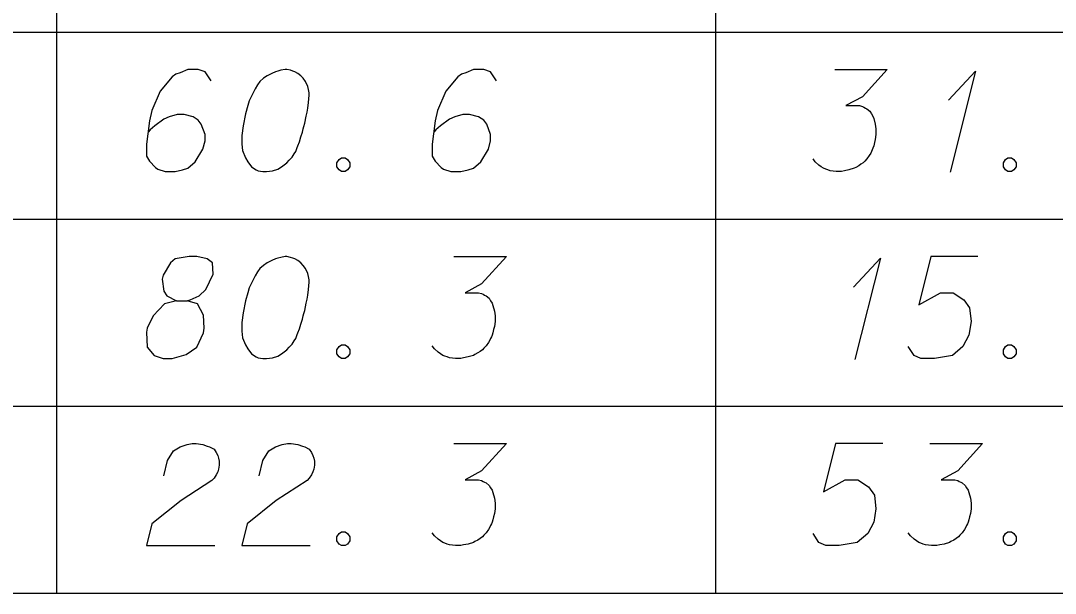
# Model space of a CAD drawing. Extents: x 2074207 to 2076812, y 516372 to 523312.
# Drawn here: x 2076524.39 to 2076573.08, y 517572.23 to 517599.17 of the extents above; entities that cross this region are included whole.
import ezdxf

# ---------------------------------------------------------------- set-up
doc = ezdxf.new("R2010")
doc.units = 0
doc.layers.add('Prop DirtTable_ Soil Test Results - Outline (Minor)', color=7, linetype='Continuous')
doc.layers.add('Prop DirtTable_ Soil Test Results - Tx (Sample Data)', color=7, linetype='Continuous')

msp = doc.modelspace()

# ---------------------------------------------------------------- linework, layer by layer
at = {"layer": 'Prop DirtTable_ Soil Test Results - Outline (Minor)'}
for p, q in [((2076526.074, 517607.43), (2076526.074, 517598.63)), ((2076557.094, 517607.43), (2076557.094, 517598.63)), ((2076260.609, 517598.63), (2076811.903, 517598.63)), ((2076260.609, 517598.63), (2076811.903, 517598.63)), ((2076526.074, 517598.63), (2076526.074, 517589.83)), ((2076557.094, 517598.63), (2076557.094, 517589.83)), ((2076260.609, 517589.83), (2076811.903, 517589.83)), ((2076260.609, 517589.83), (2076811.903, 517589.83)), ((2076526.074, 517589.83), (2076526.074, 517581.03)), ((2076557.094, 517589.83), (2076557.094, 517581.03)), ((2076260.609, 517581.03), (2076811.903, 517581.03)), ((2076260.609, 517581.03), (2076811.903, 517581.03)), ((2076526.074, 517581.03), (2076526.074, 517572.23)), ((2076557.094, 517581.03), (2076557.094, 517572.23)), ((2076260.609, 517572.23), (2076811.903, 517572.23))]:
    msp.add_line(p, q, dxfattribs=at)
at = {"layer": 'Prop DirtTable_ Soil Test Results - Tx (Sample Data)'}
for points in [[(2076533.349, 517596.345), (2076533.067, 517596.76), (2076532.75, 517596.874), (2076532.256, 517596.874), (2076531.903, 517596.722), (2076531.691, 517596.647), (2076531.515, 517596.533), (2076530.951, 517595.853), (2076530.563, 517594.946), (2076530.457, 517594.455), (2076530.316, 517593.359), (2076530.316, 517592.792), (2076530.457, 517592.565), (2076530.739, 517592.263), (2076530.845, 517592.187), (2076531.198, 517592.074), (2076531.656, 517592.074), (2076532.009, 517592.149), (2076532.256, 517592.225), (2076532.609, 517592.527), (2076532.961, 517593.132), (2076533.067, 517593.51), (2076533.067, 517593.812), (2076532.891, 517594.304), (2076532.75, 517594.493), (2076532.503, 517594.644), (2076532.079, 517594.757), (2076531.762, 517594.757), (2076531.374, 517594.644), (2076531.127, 517594.53), (2076530.704, 517594.228), (2076530.492, 517594.039), (2076530.386, 517593.926)], [(2076536.912, 517596.874), (2076536.842, 517596.874), (2076536.63, 517596.836), (2076536.489, 517596.798), (2076536.383, 517596.76), (2076536.207, 517596.685), (2076535.995, 517596.571), (2076535.819, 517596.458), (2076535.642, 517596.307), (2076535.536, 517596.156), (2076535.431, 517595.967), (2076535.325, 517595.778), (2076535.219, 517595.551), (2076535.148, 517595.4), (2076535.078, 517595.173), (2076534.972, 517594.795), (2076534.866, 517594.228), (2076534.796, 517593.774), (2076534.796, 517593.359), (2076534.831, 517593.056), (2076534.972, 517592.716), (2076535.078, 517592.527), (2076535.254, 517592.3), (2076535.466, 517592.149), (2076535.572, 517592.111), (2076535.783, 517592.074), (2076535.96, 517592.074), (2076536.242, 517592.111), (2076536.489, 517592.187), (2076536.665, 517592.3), (2076536.912, 517592.489), (2076537.018, 517592.603), (2076537.159, 517592.754), (2076537.265, 517592.905), (2076537.335, 517593.019), (2076537.406, 517593.208), (2076537.441, 517593.283), (2076537.512, 517593.472), (2076537.582, 517593.699), (2076537.653, 517593.926), (2076537.688, 517594.077), (2076537.723, 517594.19), (2076537.759, 517594.341), (2076537.829, 517594.682), (2076537.865, 517594.87), (2076537.9, 517595.059), (2076537.935, 517595.324), (2076537.97, 517595.664), (2076537.97, 517595.778), (2076537.935, 517595.929), (2076537.9, 517596.08), (2076537.794, 517596.307), (2076537.688, 517596.458), (2076537.582, 517596.571), (2076537.441, 517596.685), (2076537.3, 517596.76), (2076537.194, 517596.798), (2076537.089, 517596.836), (2076536.912, 517596.874)], [(2076546.789, 517596.345), (2076546.507, 517596.76), (2076546.19, 517596.874), (2076545.696, 517596.874), (2076545.343, 517596.722), (2076545.131, 517596.647), (2076544.955, 517596.533), (2076544.391, 517595.853), (2076544.003, 517594.946), (2076543.897, 517594.455), (2076543.756, 517593.359), (2076543.756, 517592.792), (2076543.897, 517592.565), (2076544.179, 517592.263), (2076544.285, 517592.187), (2076544.638, 517592.074), (2076545.096, 517592.074), (2076545.449, 517592.149), (2076545.696, 517592.225), (2076546.049, 517592.527), (2076546.401, 517593.132), (2076546.507, 517593.51), (2076546.507, 517593.812), (2076546.331, 517594.304), (2076546.19, 517594.493), (2076545.943, 517594.644), (2076545.519, 517594.757), (2076545.202, 517594.757), (2076544.814, 517594.644), (2076544.567, 517594.53), (2076544.144, 517594.228), (2076543.932, 517594.039), (2076543.826, 517593.926)], [(2076562.699, 517596.874), (2076565.168, 517596.874), (2076564.004, 517595.589), (2076563.228, 517595.173), (2076563.863, 517595.173), (2076564.004, 517595.135), (2076564.074, 517595.097), (2076564.145, 517595.059), (2076564.215, 517595.022), (2076564.357, 517594.908), (2076564.427, 517594.795), (2076564.498, 517594.682), (2076564.533, 517594.568), (2076564.603, 517594.304), (2076564.639, 517594.077), (2076564.639, 517593.963), (2076564.639, 517593.812), (2076564.603, 517593.585), (2076564.568, 517593.434), (2076564.533, 517593.283), (2076564.498, 517593.17), (2076564.462, 517593.094), (2076564.427, 517593.019), (2076564.392, 517592.943), (2076564.321, 517592.83), (2076564.215, 517592.678), (2076564.11, 517592.565), (2076564.039, 517592.489), (2076563.933, 517592.414), (2076563.827, 517592.338), (2076563.686, 517592.263), (2076563.616, 517592.225), (2076563.369, 517592.149), (2076563.157, 517592.111), (2076563.016, 517592.074), (2076562.769, 517592.074), (2076562.487, 517592.111), (2076562.381, 517592.149), (2076562.275, 517592.187), (2076562.169, 517592.225), (2076562.064, 517592.3), (2076561.958, 517592.376), (2076561.781, 517592.527), (2076561.676, 517592.678)], [(2076568.06, 517595.437), (2076569.33, 517596.798), (2076568.131, 517592.036)], [(2076539.487, 517592.716), (2076539.664, 517592.716), (2076539.769, 517592.641), (2076539.875, 517592.489), (2076539.875, 517592.3), (2076539.769, 517592.149), (2076539.664, 517592.074), (2076539.487, 517592.074), (2076539.381, 517592.149), (2076539.276, 517592.3), (2076539.276, 517592.489), (2076539.381, 517592.641), (2076539.487, 517592.716)], [(2076570.847, 517592.716), (2076571.024, 517592.716), (2076571.129, 517592.641), (2076571.235, 517592.489), (2076571.235, 517592.3), (2076571.129, 517592.149), (2076571.024, 517592.074), (2076570.847, 517592.074), (2076570.741, 517592.149), (2076570.636, 517592.3), (2076570.636, 517592.489), (2076570.741, 517592.641), (2076570.847, 517592.716)], [(2076531.727, 517585.995), (2076532.22, 517585.995), (2076532.362, 517586.033), (2076532.785, 517586.222), (2076533.102, 517586.524), (2076533.455, 517587.242), (2076533.42, 517587.771), (2076533.173, 517587.96), (2076532.679, 517588.074), (2076532.326, 517588.074), (2076531.656, 517587.96), (2076531.444, 517587.771), (2076531.092, 517587.204), (2076531.056, 517587.015), (2076531.127, 517586.448), (2076531.268, 517586.222), (2076531.727, 517585.995), (2076531.162, 517585.844), (2076530.633, 517585.277), (2076530.351, 517584.71), (2076530.316, 517584.521), (2076530.351, 517583.803), (2076530.668, 517583.425), (2076531.092, 517583.274), (2076531.515, 517583.274), (2076532.185, 517583.463), (2076532.679, 517583.803), (2076532.997, 517584.483), (2076533.032, 517584.71), (2076532.997, 517585.315), (2076532.714, 517585.844), (2076532.22, 517585.995)], [(2076536.912, 517588.074), (2076536.842, 517588.074), (2076536.63, 517588.036), (2076536.489, 517587.998), (2076536.383, 517587.96), (2076536.207, 517587.885), (2076535.995, 517587.771), (2076535.819, 517587.658), (2076535.642, 517587.507), (2076535.536, 517587.356), (2076535.431, 517587.167), (2076535.325, 517586.978), (2076535.219, 517586.751), (2076535.148, 517586.6), (2076535.078, 517586.373), (2076534.972, 517585.995), (2076534.866, 517585.428), (2076534.796, 517584.974), (2076534.796, 517584.559), (2076534.831, 517584.256), (2076534.972, 517583.916), (2076535.078, 517583.727), (2076535.254, 517583.5), (2076535.466, 517583.349), (2076535.572, 517583.311), (2076535.783, 517583.274), (2076535.96, 517583.274), (2076536.242, 517583.311), (2076536.489, 517583.387), (2076536.665, 517583.5), (2076536.912, 517583.689), (2076537.018, 517583.803), (2076537.159, 517583.954), (2076537.265, 517584.105), (2076537.335, 517584.219), (2076537.406, 517584.408), (2076537.441, 517584.483), (2076537.512, 517584.672), (2076537.582, 517584.899), (2076537.653, 517585.126), (2076537.688, 517585.277), (2076537.723, 517585.39), (2076537.759, 517585.541), (2076537.829, 517585.882), (2076537.865, 517586.07), (2076537.9, 517586.259), (2076537.935, 517586.524), (2076537.97, 517586.864), (2076537.97, 517586.978), (2076537.935, 517587.129), (2076537.9, 517587.28), (2076537.794, 517587.507), (2076537.688, 517587.658), (2076537.582, 517587.771), (2076537.441, 517587.885), (2076537.3, 517587.96), (2076537.194, 517587.998), (2076537.089, 517588.036), (2076536.912, 517588.074)], [(2076544.779, 517588.074), (2076547.248, 517588.074), (2076546.084, 517586.789), (2076545.308, 517586.373), (2076545.943, 517586.373), (2076546.084, 517586.335), (2076546.154, 517586.297), (2076546.225, 517586.259), (2076546.295, 517586.222), (2076546.437, 517586.108), (2076546.507, 517585.995), (2076546.578, 517585.882), (2076546.613, 517585.768), (2076546.683, 517585.504), (2076546.719, 517585.277), (2076546.719, 517585.163), (2076546.719, 517585.012), (2076546.683, 517584.785), (2076546.648, 517584.634), (2076546.613, 517584.483), (2076546.578, 517584.37), (2076546.542, 517584.294), (2076546.507, 517584.219), (2076546.472, 517584.143), (2076546.401, 517584.03), (2076546.295, 517583.878), (2076546.19, 517583.765), (2076546.119, 517583.689), (2076546.013, 517583.614), (2076545.907, 517583.538), (2076545.766, 517583.463), (2076545.696, 517583.425), (2076545.449, 517583.349), (2076545.237, 517583.311), (2076545.096, 517583.274), (2076544.849, 517583.274), (2076544.567, 517583.311), (2076544.461, 517583.349), (2076544.355, 517583.387), (2076544.249, 517583.425), (2076544.144, 517583.5), (2076544.038, 517583.576), (2076543.861, 517583.727), (2076543.756, 517583.878)], [(2076563.58, 517586.637), (2076564.85, 517587.998), (2076563.651, 517583.236)], [(2076569.436, 517588.074), (2076567.214, 517588.074), (2076566.649, 517585.806), (2076567.672, 517586.373), (2076568.272, 517586.373), (2076568.766, 517586.033), (2076569.048, 517585.655), (2076569.119, 517585.012), (2076569.013, 517584.37), (2076568.731, 517583.841), (2076568.237, 517583.425), (2076567.39, 517583.274), (2076566.755, 517583.274), (2076566.438, 517583.425), (2076566.156, 517583.841)], [(2076539.487, 517583.916), (2076539.664, 517583.916), (2076539.769, 517583.841), (2076539.875, 517583.689), (2076539.875, 517583.5), (2076539.769, 517583.349), (2076539.664, 517583.274), (2076539.487, 517583.274), (2076539.381, 517583.349), (2076539.276, 517583.5), (2076539.276, 517583.689), (2076539.381, 517583.841), (2076539.487, 517583.916)], [(2076570.847, 517583.916), (2076571.024, 517583.916), (2076571.129, 517583.841), (2076571.235, 517583.689), (2076571.235, 517583.5), (2076571.129, 517583.349), (2076571.024, 517583.274), (2076570.847, 517583.274), (2076570.741, 517583.349), (2076570.636, 517583.5), (2076570.636, 517583.689), (2076570.741, 517583.841), (2076570.847, 517583.916)], [(2076531.127, 517577.762), (2076531.303, 517578.48), (2076531.586, 517578.933), (2076531.903, 517579.122), (2076532.22, 517579.236), (2076532.467, 517579.274), (2076532.644, 517579.274), (2076532.961, 517579.236), (2076533.173, 517579.16), (2076533.279, 517579.122), (2076533.49, 517579.009), (2076533.596, 517578.858), (2076533.667, 517578.707), (2076533.702, 517578.593), (2076533.737, 517578.442), (2076533.737, 517578.253), (2076533.702, 517578.064), (2076533.667, 517577.951), (2076533.596, 517577.8), (2076533.49, 517577.648), (2076533.385, 517577.535), (2076531.938, 517576.59), (2076530.563, 517575.494), (2076530.316, 517574.474), (2076533.526, 517574.474)], [(2076535.607, 517577.762), (2076535.783, 517578.48), (2076536.066, 517578.933), (2076536.383, 517579.122), (2076536.7, 517579.236), (2076536.947, 517579.274), (2076537.124, 517579.274), (2076537.441, 517579.236), (2076537.653, 517579.16), (2076537.759, 517579.122), (2076537.97, 517579.009), (2076538.076, 517578.858), (2076538.147, 517578.707), (2076538.182, 517578.593), (2076538.217, 517578.442), (2076538.217, 517578.253), (2076538.182, 517578.064), (2076538.147, 517577.951), (2076538.076, 517577.8), (2076537.97, 517577.648), (2076537.865, 517577.535), (2076536.418, 517576.59), (2076535.043, 517575.494), (2076534.796, 517574.474), (2076538.006, 517574.474)], [(2076544.779, 517579.274), (2076547.248, 517579.274), (2076546.084, 517577.989), (2076545.308, 517577.573), (2076545.943, 517577.573), (2076546.084, 517577.535), (2076546.154, 517577.497), (2076546.225, 517577.459), (2076546.295, 517577.422), (2076546.437, 517577.308), (2076546.507, 517577.195), (2076546.578, 517577.082), (2076546.613, 517576.968), (2076546.683, 517576.704), (2076546.719, 517576.477), (2076546.719, 517576.363), (2076546.719, 517576.212), (2076546.683, 517575.985), (2076546.648, 517575.834), (2076546.613, 517575.683), (2076546.578, 517575.57), (2076546.542, 517575.494), (2076546.507, 517575.419), (2076546.472, 517575.343), (2076546.401, 517575.23), (2076546.295, 517575.078), (2076546.19, 517574.965), (2076546.119, 517574.889), (2076546.013, 517574.814), (2076545.907, 517574.738), (2076545.766, 517574.663), (2076545.696, 517574.625), (2076545.449, 517574.549), (2076545.237, 517574.511), (2076545.096, 517574.474), (2076544.849, 517574.474), (2076544.567, 517574.511), (2076544.461, 517574.549), (2076544.355, 517574.587), (2076544.249, 517574.625), (2076544.144, 517574.7), (2076544.038, 517574.776), (2076543.861, 517574.927), (2076543.756, 517575.078)], [(2076564.956, 517579.274), (2076562.734, 517579.274), (2076562.169, 517577.006), (2076563.192, 517577.573), (2076563.792, 517577.573), (2076564.286, 517577.233), (2076564.568, 517576.855), (2076564.639, 517576.212), (2076564.533, 517575.57), (2076564.251, 517575.041), (2076563.757, 517574.625), (2076562.91, 517574.474), (2076562.275, 517574.474), (2076561.958, 517574.625), (2076561.676, 517575.041)], [(2076567.179, 517579.274), (2076569.648, 517579.274), (2076568.484, 517577.989), (2076567.708, 517577.573), (2076568.343, 517577.573), (2076568.484, 517577.535), (2076568.554, 517577.497), (2076568.625, 517577.459), (2076568.695, 517577.422), (2076568.837, 517577.308), (2076568.907, 517577.195), (2076568.978, 517577.082), (2076569.013, 517576.968), (2076569.083, 517576.704), (2076569.119, 517576.477), (2076569.119, 517576.363), (2076569.119, 517576.212), (2076569.083, 517575.985), (2076569.048, 517575.834), (2076569.013, 517575.683), (2076568.978, 517575.57), (2076568.942, 517575.494), (2076568.907, 517575.419), (2076568.872, 517575.343), (2076568.801, 517575.23), (2076568.695, 517575.078), (2076568.59, 517574.965), (2076568.519, 517574.889), (2076568.413, 517574.814), (2076568.307, 517574.738), (2076568.166, 517574.663), (2076568.096, 517574.625), (2076567.849, 517574.549), (2076567.637, 517574.511), (2076567.496, 517574.474), (2076567.249, 517574.474), (2076566.967, 517574.511), (2076566.861, 517574.549), (2076566.755, 517574.587), (2076566.649, 517574.625), (2076566.544, 517574.7), (2076566.438, 517574.776), (2076566.261, 517574.927), (2076566.156, 517575.078)], [(2076539.487, 517575.116), (2076539.664, 517575.116), (2076539.769, 517575.041), (2076539.875, 517574.889), (2076539.875, 517574.7), (2076539.769, 517574.549), (2076539.664, 517574.474), (2076539.487, 517574.474), (2076539.381, 517574.549), (2076539.276, 517574.7), (2076539.276, 517574.889), (2076539.381, 517575.041), (2076539.487, 517575.116)], [(2076570.847, 517575.116), (2076571.024, 517575.116), (2076571.129, 517575.041), (2076571.235, 517574.889), (2076571.235, 517574.7), (2076571.129, 517574.549), (2076571.024, 517574.474), (2076570.847, 517574.474), (2076570.741, 517574.549), (2076570.636, 517574.7), (2076570.636, 517574.889), (2076570.741, 517575.041), (2076570.847, 517575.116)]]:
    msp.add_lwpolyline(points, dxfattribs=at)

doc.saveas('drawing.dxf')
